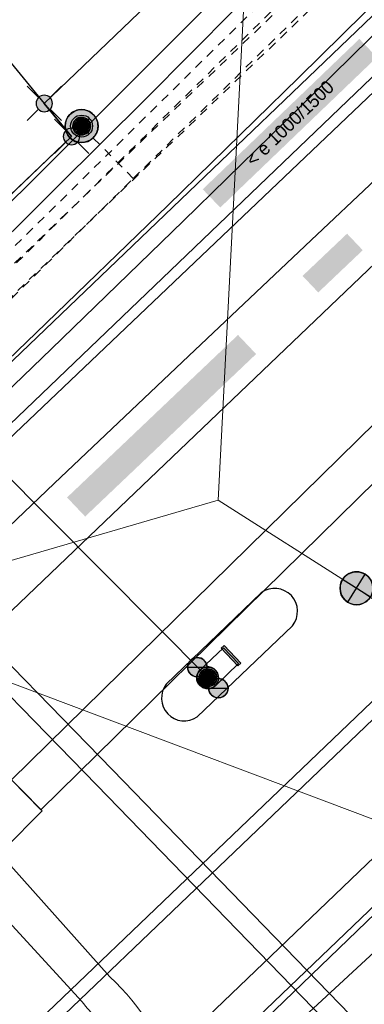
# Model space of a CAD drawing. Header units: metres. Extents: x 2695560 to 2696939, y 1260491 to 1262050.
# Tile 493 of 656: x 2695857 to 2695865, y 1261139 to 1261161. Entities that reach past the tile are written whole.
import ezdxf

# ---------------------------------------------------------------- set-up
doc = ezdxf.new("R2010")
doc.units = ezdxf.units.M
doc.linetypes.add('AUSGEZOGEN', pattern=[0])
doc.linetypes.add('VERDECKT2_S2', pattern=[0.36, 0.2, -0.16])
for name, color, linetype in [('XR$1$AV_Grenzpunkte', 7, 'AUSGEZOGEN'), ('XR$1$AV_Linien (BB)', 7, 'AUSGEZOGEN'), ('XR$1$EW_LK_Bauwerk', 1, 'AUSGEZOGEN'), ('XR$1$EW_LK_Knoten', 1, 'AUSGEZOGEN'), ('XR$1$Liegenschaftsgrenzen', 7, 'AUSGEZOGEN'), ('XR$1$PFAV', 255, 'AUSGEZOGEN'), ('XR$1$PFEW', 255, 'AUSGEZOGEN'), ('XR$1$PFWA', 255, 'AUSGEZOGEN'), ('XR$1$RAEW', 8, 'AUSGEZOGEN'), ('XR$1$WA_LK_Hydrant', 171, 'AUSGEZOGEN')]:
    doc.layers.add(name, color=color, linetype=linetype)
for name, color, linetype, lineweight in [('XR$2$ABW-Linie-R-genau', 4, 'AUSGEZOGEN', 18), ('XR$2$ABW-LinieFlaeche-R-genau', 4, 'AUSGEZOGEN', 18), ('XR$2$ELE-Flaeche-oberirdisch', 1, 'AUSGEZOGEN', 18), ('XR$2$ELE-Linie-oberirdisch', 1, 'AUSGEZOGEN', 18), ('XR$2$ELE-LinieAnker_Strebe', 1, 'AUSGEZOGEN', 18), ('XR$2$ELE-LinieFlaeche-genau', 1, 'AUSGEZOGEN', 18), ('XR$2$ELE-LinieFlaeche-ungenau', 1, 'VERDECKT2_S2', 18), ('XR$2$ELE-Punkt', 1, 'AUSGEZOGEN', 18), ('XR$2$GAS-LinieFlaeche-genau', 12, 'AUSGEZOGEN', 18), ('XR$2$GAS-LinieFlaeche-ungenau', 12, 'VERDECKT2_S2', 18), ('XR$2$KOM-Linie-U-genau', 91, 'AUSGEZOGEN', 18), ('XR$2$KOM-LinieFlaeche-U-genau', 91, 'AUSGEZOGEN', 18), ('XR$2$WAS-Linie-ungenau', 5, 'VERDECKT2_S2', 18), ('XR$2$WAS-Punkt', 5, 'AUSGEZOGEN', 18), ('XR$2$WEI-Text', 59, 'AUSGEZOGEN', 18)]:
    doc.layers.add(name, color=color, linetype=linetype, lineweight=lineweight)
doc.styles.add('TXT', font='txt')

# ---------------------------------------------------------------- blocks, each defined once
blk = doc.blocks.new('COMPLEXOBJECT_91')
at = {"layer": 'XR$1$AV_Linien (BB)', "color": 7, "linetype": 'AUSGEZOGEN', "transparency": 33554687}
for p, q in [((5859.214, 11146.202), (5861.373, 11148.277)), ((5862.08, 11147.526), (5859.918, 11145.454))]:
    blk.add_line(p, q, dxfattribs=at)
for centre, start, end in [((5861.678, 11147.856), 320.6202, 125.9227), ((5859.625, 11145.884), 142.2721, 304.2564)]:
    blk.add_arc(centre, 0.52, start, end, dxfattribs=at)
blk = doc.blocks.new('BWAV19')
at = {"layer": 'XR$1$PFAV', "transparency": 33554687}
blk.add_hatch(color=7, dxfattribs=at).paths.add_polyline_path([(0, 0.24), (-0.024, 0.239), (-0.048, 0.235), (-0.072, 0.229), (-0.095, 0.221), (-0.116, 0.21), (-0.137, 0.197), (-0.156, 0.182), (-0.174, 0.165), (-0.19, 0.147), (-0.204, 0.127), (-0.215, 0.106), (-0.225, 0.083), (-0.232, 0.06), (-0.237, 0.036), (-0.24, 0.012), (-0.24, -0.012), (-0.237, -0.036), (-0.232, -0.06), (-0.225, -0.083), (-0.215, -0.106), (-0.204, -0.127), (-0.19, -0.147), (-0.174, -0.165), (-0.156, -0.182), (-0.137, -0.197), (-0.116, -0.21), (-0.095, -0.221), (-0.072, -0.229), (-0.048, -0.235), (-0.024, -0.239), (0, -0.24), (0.024, -0.239), (0.048, -0.235), (0.072, -0.229), (0.095, -0.221), (0.116, -0.21), (0.137, -0.197), (0.156, -0.182), (0.174, -0.165), (0.19, -0.147), (0.204, -0.127), (0.215, -0.106), (0.225, -0.083), (0.232, -0.06), (0.237, -0.036), (0.24, -0.012), (0.24, 0.012), (0.237, 0.036), (0.232, 0.06), (0.225, 0.083), (0.215, 0.106), (0.204, 0.127), (0.19, 0.147), (0.174, 0.165), (0.156, 0.182), (0.137, 0.197), (0.116, 0.21), (0.095, 0.221), (0.072, 0.229), (0.048, 0.235), (0.024, 0.239)])
at = {"color": 7, "transparency": 33554687}
for p, q in [((-0.5, 0.5), (-0.17, 0.17)), ((0.17, 0.17), (0.5, 0.5)), ((-0.5, -0.5), (-0.17, -0.17)), ((0.17, -0.17), (0.5, -0.5))]:
    blk.add_line(p, q, dxfattribs=at)
for start, end in [(90, 270), (270, 90)]:
    blk.add_arc((0, 0), 0.24, start, end, dxfattribs=at)
blk = doc.blocks.new('BWA2009')
at = {"true_color": 0x000000, "transparency": 33554687}
blk.add_hatch(color=18, dxfattribs=at).paths.add_polyline_path([(0.333, 0), (0.327, 0.067), (0.306, 0.131), (0.274, 0.19), (0.23, 0.242), (0.176, 0.283), (0.116, 0.313), (0.05, 0.329), (-0.017, 0.333), (-0.084, 0.323), (-0.147, 0.299), (-0.204, 0.264), (-0.253, 0.217), (-0.291, 0.162), (-0.318, 0.1), (-0.332, 0.034), (-0.332, -0.034), (-0.318, -0.1), (-0.291, -0.162), (-0.253, -0.217), (-0.204, -0.264), (-0.147, -0.299), (-0.084, -0.323), (-0.017, -0.333), (0.05, -0.329), (0.116, -0.313), (0.176, -0.283), (0.23, -0.242), (0.274, -0.19), (0.306, -0.131), (0.327, -0.067)])
at = {"layer": 'XR$1$PFWA', "transparency": 33554687}
blk.add_hatch(color=7, dxfattribs=at).paths.add_polyline_path([(0.5, 0), (0.49, 0.101), (0.459, 0.197), (0.41, 0.286), (0.344, 0.362), (0.264, 0.424), (0.174, 0.469), (0.076, 0.494), (-0.025, 0.499), (-0.125, 0.484), (-0.22, 0.449), (-0.306, 0.395), (-0.379, 0.326), (-0.437, 0.243), (-0.477, 0.15), (-0.497, 0.051), (-0.497, -0.051), (-0.477, -0.15), (-0.437, -0.243), (-0.379, -0.326), (-0.306, -0.395), (-0.22, -0.449), (-0.125, -0.484), (-0.025, -0.499), (0.076, -0.494), (0.174, -0.469), (0.264, -0.424), (0.344, -0.362), (0.41, -0.286), (0.459, -0.197), (0.49, -0.101)])
at = {"transparency": 33554687}
blk.add_circle((0, 0), 0.333, dxfattribs=at)
for start, end in [(90, 180), (0, 90), (180, 270), (270, 0)]:
    blk.add_arc((0, 0), 0.5, start, end, dxfattribs=at)
at = {"layer": 'XR$1$PFWA', "transparency": 33554687}
blk.add_circle((0, 0), 0.5, dxfattribs=at)
blk = doc.blocks.new('BEWLP2605')
at = {"layer": 'XR$1$PFEW', "transparency": 33554687}
for points in [[(-0.173, 0), (-0.175, 0.033), (-0.18, 0.066), (-0.188, 0.098), (-0.2, 0.129), (-0.214, 0.159), (-0.232, 0.187), (-0.252, 0.213), (-0.275, 0.237), (-0.3, 0.258), (-0.327, 0.277), (-0.356, 0.293), (-0.386, 0.307), (-0.418, 0.316), (-0.451, 0.323), (-0.483, 0.326), (-0.517, 0.326), (-0.549, 0.323), (-0.582, 0.316), (-0.614, 0.307), (-0.644, 0.293), (-0.673, 0.277), (-0.7, 0.258), (-0.725, 0.237), (-0.748, 0.213), (-0.768, 0.187), (-0.786, 0.159), (-0.8, 0.129), (-0.812, 0.098), (-0.82, 0.066), (-0.825, 0.033), (-0.827, 0), (-0.825, -0.033), (-0.82, -0.066), (-0.812, -0.098), (-0.8, -0.129), (-0.786, -0.159), (-0.768, -0.187), (-0.748, -0.213), (-0.725, -0.237), (-0.7, -0.258), (-0.673, -0.277), (-0.644, -0.293), (-0.614, -0.307), (-0.582, -0.316), (-0.549, -0.323), (-0.517, -0.326), (-0.483, -0.326), (-0.451, -0.323), (-0.418, -0.316), (-0.386, -0.307), (-0.356, -0.293), (-0.327, -0.277), (-0.3, -0.258), (-0.275, -0.237), (-0.252, -0.213), (-0.232, -0.187), (-0.214, -0.159), (-0.2, -0.129), (-0.188, -0.098), (-0.18, -0.066), (-0.175, -0.033)], [(0.173, 0), (0.175, -0.033), (0.18, -0.066), (0.188, -0.098), (0.2, -0.129), (0.214, -0.159), (0.232, -0.187), (0.252, -0.213), (0.275, -0.237), (0.3, -0.258), (0.327, -0.277), (0.356, -0.293), (0.386, -0.307), (0.418, -0.316), (0.451, -0.323), (0.483, -0.326), (0.517, -0.326), (0.549, -0.323), (0.582, -0.316), (0.614, -0.307), (0.644, -0.293), (0.673, -0.277), (0.7, -0.258), (0.725, -0.237), (0.748, -0.213), (0.768, -0.187), (0.786, -0.159), (0.8, -0.129), (0.812, -0.098), (0.82, -0.066), (0.825, -0.033), (0.827, 0), (0.825, 0.033), (0.82, 0.066), (0.812, 0.098), (0.8, 0.129), (0.786, 0.159), (0.768, 0.187), (0.748, 0.213), (0.725, 0.237), (0.7, 0.258), (0.673, 0.277), (0.644, 0.293), (0.614, 0.307), (0.582, 0.316), (0.549, 0.323), (0.517, 0.326), (0.483, 0.326), (0.451, 0.323), (0.418, 0.316), (0.386, 0.307), (0.356, 0.293), (0.327, 0.277), (0.3, 0.258), (0.275, 0.237), (0.252, 0.213), (0.232, 0.187), (0.214, 0.159), (0.2, 0.129), (0.188, 0.098), (0.18, 0.066), (0.175, 0.033)]]:
    blk.add_hatch(color=7, dxfattribs=at).paths.add_polyline_path(points)
at = {"layer": 'XR$1$RAEW', "transparency": 33554687}
for points in [[(-0.269, 0.231), (-0.293, 0.253), (-0.32, 0.273), (-0.349, 0.29), (-0.379, 0.304), (-0.41, 0.314), (-0.442, 0.322), (-0.475, 0.326), (-0.508, 0.327), (-0.541, 0.324), (-0.574, 0.318), (-0.606, 0.309), (-0.636, 0.297), (-0.666, 0.282), (-0.693, 0.263), (-0.719, 0.243), (-0.743, 0.219), (-0.763, 0.193), (-0.782, 0.166), (-0.797, 0.136), (-0.809, 0.106), (-0.818, 0.074), (-0.824, 0.041), (-0.827, 0.008), (-0.826, -0.025), (-0.822, -0.058), (-0.814, -0.09), (-0.804, -0.121), (-0.79, -0.151), (-0.773, -0.18), (-0.753, -0.207), (-0.731, -0.231)], [(0.731, 0.231), (0.707, 0.253), (0.68, 0.273), (0.651, 0.29), (0.621, 0.304), (0.59, 0.314), (0.558, 0.322), (0.525, 0.326), (0.492, 0.327), (0.459, 0.324), (0.426, 0.318), (0.394, 0.309), (0.364, 0.297), (0.334, 0.282), (0.307, 0.263), (0.281, 0.243), (0.257, 0.219), (0.237, 0.193), (0.218, 0.166), (0.203, 0.136), (0.191, 0.106), (0.182, 0.074), (0.176, 0.041), (0.173, 0.008), (0.174, -0.025), (0.178, -0.058), (0.186, -0.09), (0.196, -0.121), (0.21, -0.151), (0.227, -0.18), (0.247, -0.207), (0.269, -0.231)]]:
    blk.add_hatch(color=8, dxfattribs=at).paths.add_polyline_path(points)
at = {"color": 1, "transparency": 33554687}
blk.add_line((-0.117, 0), (0.117, 0), dxfattribs=at)
for centre, start, end in [((-0.5, 0), 90, 270), ((-0.5, 0), 270, 90), ((0.5, 0), 90, 270), ((0.5, 0), 270, 90)]:
    blk.add_arc(centre, 0.327, start, end, dxfattribs=at)
at = {"layer": 'XR$1$PFEW', "transparency": 33554687}
for centre in [(-0.5, 0), (0.5, 0)]:
    blk.add_circle(centre, 0.327, dxfattribs=at)
at = {"layer": 'XR$1$RAEW', "transparency": 33554687}
for p, q in [((-0.731, -0.231), (-0.269, 0.231)), ((0.269, -0.231), (0.731, 0.231))]:
    blk.add_line(p, q, dxfattribs=at)
for centre in [(-0.5, 0), (0.5, 0)]:
    blk.add_arc(centre, 0.327, 45, 225, dxfattribs=at)
blk = doc.blocks.new('BEWLP2561')
at = {"layer": 'XR$1$PFEW', "transparency": 33554687}
blk.add_hatch(color=7, dxfattribs=at).paths.add_polyline_path([(0.488, 0), (0.478, 0.101), (0.448, 0.197), (0.399, 0.286), (0.333, 0.362), (0.253, 0.424), (0.162, 0.469), (0.064, 0.494), (-0.037, 0.499), (-0.137, 0.484), (-0.232, 0.449), (-0.318, 0.395), (-0.391, 0.326), (-0.449, 0.243), (-0.489, 0.15), (-0.509, 0.051), (-0.509, -0.051), (-0.489, -0.15), (-0.449, -0.243), (-0.391, -0.326), (-0.318, -0.395), (-0.232, -0.449), (-0.137, -0.484), (-0.037, -0.499), (0.064, -0.494), (0.162, -0.469), (0.253, -0.424), (0.333, -0.362), (0.399, -0.286), (0.448, -0.197), (0.478, -0.101)])
at = {"layer": 'XR$1$RAEW', "transparency": 33554687}
for points in [[(-0.324, -0.38), (-0.009, 0.003), (-0.38, 0.325), (-0.396, 0.305), (-0.411, 0.285), (-0.425, 0.263), (-0.438, 0.242), (-0.449, 0.219), (-0.46, 0.196), (-0.469, 0.172), (-0.477, 0.148), (-0.484, 0.124), (-0.49, 0.099), (-0.494, 0.074), (-0.497, 0.049), (-0.499, 0.024), (-0.5, -0.001), (-0.499, -0.027), (-0.497, -0.052), (-0.494, -0.077), (-0.489, -0.102), (-0.484, -0.127), (-0.477, -0.151), (-0.468, -0.175), (-0.459, -0.198), (-0.448, -0.221), (-0.436, -0.244), (-0.423, -0.266), (-0.409, -0.287), (-0.394, -0.307), (-0.378, -0.327), (-0.361, -0.346), (-0.343, -0.363)], [(0.306, 0.386), (0, 0), (0.381, -0.325), (0.397, -0.305), (0.411, -0.284), (0.425, -0.262), (0.438, -0.24), (0.449, -0.217), (0.459, -0.193), (0.468, -0.169), (0.476, -0.144), (0.483, -0.12), (0.488, -0.094), (0.492, -0.069), (0.494, -0.043), (0.495, -0.018), (0.495, 0.008), (0.494, 0.034), (0.491, 0.059), (0.487, 0.084), (0.482, 0.11), (0.475, 0.134), (0.468, 0.159), (0.459, 0.183), (0.448, 0.206), (0.437, 0.229), (0.424, 0.252), (0.41, 0.273), (0.395, 0.294), (0.379, 0.314), (0.362, 0.334), (0.345, 0.352), (0.326, 0.37)]]:
    blk.add_hatch(color=1, dxfattribs=at).paths.add_polyline_path(points)
at = {"color": 1, "transparency": 33554687}
for p, q in [((0.381, -0.325), (-0.38, 0.325)), ((-0.324, -0.38), (0.306, 0.386))]:
    blk.add_line(p, q, dxfattribs=at)
for start, end in [(91.3809, 268.6191), (268.6191, 91.3809)]:
    blk.add_arc((0, 0), 0.5, start, end, dxfattribs=at)
at = {"layer": 'XR$1$PFEW', "transparency": 33554687}
blk.add_circle((-0.012, 0, -0.993), 0.5, dxfattribs=at)
at = {"layer": 'XR$1$RAEW', "color": 1, "transparency": 33554687}
for points in [[(-0.324, -0.38), (-0.009, 0.003), (-0.38, 0.325)], [(0.306, 0.386), (0, 0), (0.381, -0.325)]]:
    blk.add_lwpolyline(points, dxfattribs=at)
for centre, start, end in [((0, 0), 139.4821, 229.5111), ((-0.004, -0.006), 320.3659, 51.6348)]:
    blk.add_arc(centre, 0.5, start, end, dxfattribs=at)
blk = doc.blocks.new('BEWLP2549_S')
at = {"layer": 'XR$1$PFEW', "transparency": 33554687}
blk.add_hatch(color=7, dxfattribs=at).paths.add_polyline_path([(0.5, 0), (0.49, 0.101), (0.459, 0.197), (0.41, 0.286), (0.344, 0.362), (0.264, 0.424), (0.174, 0.469), (0.076, 0.494), (-0.025, 0.499), (-0.125, 0.484), (-0.22, 0.449), (-0.306, 0.395), (-0.379, 0.326), (-0.437, 0.243), (-0.477, 0.15), (-0.497, 0.051), (-0.497, -0.051), (-0.477, -0.15), (-0.437, -0.243), (-0.379, -0.326), (-0.306, -0.395), (-0.22, -0.449), (-0.125, -0.484), (-0.025, -0.499), (0.076, -0.494), (0.174, -0.469), (0.264, -0.424), (0.344, -0.362), (0.41, -0.286), (0.459, -0.197), (0.49, -0.101)])
at = {"color": 1, "transparency": 33554687}
for p, q in [((0.354, -0.354), (-0.354, 0.354)), ((-0.354, -0.354), (0.354, 0.354))]:
    blk.add_line(p, q, dxfattribs=at)
for start, end in [(91.3809, 268.6191), (268.6191, 91.3809)]:
    blk.add_arc((0, 0), 0.5, start, end, dxfattribs=at)
at = {"layer": 'XR$1$PFEW', "transparency": 33554687}
blk.add_circle((0, 0), 0.5, dxfattribs=at)
blk = doc.blocks.new('BEWG5')
at = {"transparency": 33554687}
blk.add_hatch(color=1, dxfattribs=at).paths.add_polyline_path([(-0.083375, -0.5), (0.083375, -0.5), (0.083375, 0.5), (-0.083375, 0.5)])
at = {"color": 1, "transparency": 33554687}
blk.add_lwpolyline([(-0.083375, -0.5), (0.083375, -0.5), (0.083375, 0.5), (-0.083375, 0.5), (-0.083375, -0.5)], close=True, dxfattribs=at)
blk = doc.blocks.new('ELE-TRAGWERK')
at = {"layer": 'XR$2$ELE-Punkt', "linetype": 'AUSGEZOGEN', "lineweight": 25, "transparency": 33554687}
blk.add_line((-141, -141, 2500), (141, 141, 2500), dxfattribs=at)
for points in [[(-196, 39, 2500), (0, 0, 2500), (-200, 0, 2500)], [(-196, 39), (0, 0), (-200, 0)], [(-196, 39, 2500), (-196, 39), (-200, 0), (-200, 0, 2500)], [(-200, 0, 2500), (0, 0, 2500), (-196, -39, 2500)], [(-200, 0), (0, 0), (-196, -39)], [(-185, 77, 2500), (0, 0, 2500), (-196, 39, 2500)], [(-185, 77), (0, 0), (-196, 39)], [(-185, 77, 2500), (-185, 77), (-196, 39), (-196, 39, 2500)], [(-196, -39, 2500), (0, 0, 2500), (-185, -77, 2500)], [(-196, -39), (0, 0), (-185, -77)], [(-166, 111, 2500), (0, 0, 2500), (-185, 77, 2500)], [(-166, 111), (0, 0), (-185, 77)], [(-166, 111, 2500), (-166, 111), (-185, 77), (-185, 77, 2500)], [(-185, -77, 2500), (0, 0, 2500), (-166, -111, 2500)], [(-185, -77), (0, 0), (-166, -111)], [(-141, 141, 2500), (0, 0, 2500), (-166, 111, 2500)], [(-141, 141), (0, 0), (-166, 111)], [(-141, 141, 2500), (-141, 141), (-166, 111), (-166, 111, 2500)], [(-166, -111, 2500), (0, 0, 2500), (-141, -141, 2500)], [(-166, -111), (0, 0), (-141, -141)], [(-111, 166, 2500), (0, 0, 2500), (-141, 141, 2500)], [(-111, 166), (0, 0), (-141, 141)], [(-111, 166, 2500), (-111, 166), (-141, 141), (-141, 141, 2500)], [(-141, -141, 2500), (0, 0, 2500), (-111, -166, 2500)], [(-141, -141), (0, 0), (-111, -166)], [(-77, 185, 2500), (0, 0, 2500), (-111, 166, 2500)], [(-77, 185), (0, 0), (-111, 166)], [(-77, 185, 2500), (-77, 185), (-111, 166), (-111, 166, 2500)], [(-111, -166, 2500), (0, 0, 2500), (-77, -185, 2500)], [(-111, -166), (0, 0), (-77, -185)], [(-39, 196, 2500), (0, 0, 2500), (-77, 185, 2500)], [(-39, 196), (0, 0), (-77, 185)], [(-39, 196, 2500), (-39, 196), (-77, 185), (-77, 185, 2500)], [(-77, -185, 2500), (0, 0, 2500), (-39, -196, 2500)], [(-77, -185), (0, 0), (-39, -196)], [(0, 200, 2500), (0, 0, 2500), (-39, 196, 2500)], [(0, 200), (0, 0), (-39, 196)], [(0, 200, 2500), (0, 200), (-39, 196), (-39, 196, 2500)], [(-39, -196, 2500), (0, 0, 2500), (0, -200, 2500)], [(-39, -196), (0, 0), (0, -200)], [(39, 196, 2500), (0, 0, 2500), (0, 200, 2500)], [(39, 196), (0, 0), (0, 200)], [(39, 196, 2500), (39, 196), (0, 200), (0, 200, 2500)], [(77, 185, 2500), (0, 0, 2500), (39, 196, 2500)], [(77, 185), (0, 0), (39, 196)], [(111, 166, 2500), (0, 0, 2500), (77, 185, 2500)], [(111, 166), (0, 0), (77, 185)], [(141, 141, 2500), (0, 0, 2500), (111, 166, 2500)], [(141, 141), (0, 0), (111, 166)], [(166, 111, 2500), (0, 0, 2500), (141, 141, 2500)], [(166, 111), (0, 0), (141, 141)], [(185, 77, 2500), (0, 0, 2500), (166, 111, 2500)], [(185, 77), (0, 0), (166, 111)], [(196, 39, 2500), (0, 0, 2500), (185, 77, 2500)], [(196, 39), (0, 0), (185, 77)], [(200, 0, 2500), (0, 0, 2500), (196, 39, 2500)], [(200, 0), (0, 0), (196, 39)], [(0, -200, 2500), (0, 0, 2500), (39, -196, 2500)], [(39, -196, 2500), (0, 0, 2500), (77, -185, 2500)], [(77, -185, 2500), (0, 0, 2500), (111, -166, 2500)], [(111, -166, 2500), (0, 0, 2500), (141, -141, 2500)], [(141, -141, 2500), (0, 0, 2500), (166, -111, 2500)], [(166, -111, 2500), (0, 0, 2500), (185, -77, 2500)], [(185, -77, 2500), (0, 0, 2500), (196, -39, 2500)], [(196, -39, 2500), (0, 0, 2500), (200, 0, 2500)], [(0, -200), (0, 0), (39, -196)], [(39, -196), (0, 0), (77, -185)], [(77, -185), (0, 0), (111, -166)], [(111, -166), (0, 0), (141, -141)], [(141, -141), (0, 0), (166, -111)], [(166, -111), (0, 0), (185, -77)], [(185, -77), (0, 0), (196, -39)], [(196, -39), (0, 0), (200, 0)], [(77, 185, 2500), (77, 185), (39, 196), (39, 196, 2500)], [(111, 166, 2500), (111, 166), (77, 185), (77, 185, 2500)], [(141, 141, 2500), (141, 141), (111, 166), (111, 166, 2500)], [(166, 111, 2500), (166, 111), (141, 141), (141, 141, 2500)], [(185, 77, 2500), (185, 77), (166, 111), (166, 111, 2500)], [(196, 39, 2500), (196, 39), (185, 77), (185, 77, 2500)], [(200, 0, 2500), (200, 0), (196, 39), (196, 39, 2500)], [(-200, 0, 2500), (-200, 0), (-196, -39), (-196, -39, 2500)], [(-196, -39, 2500), (-196, -39), (-185, -77), (-185, -77, 2500)], [(-185, -77, 2500), (-185, -77), (-166, -111), (-166, -111, 2500)], [(-166, -111, 2500), (-166, -111), (-141, -141), (-141, -141, 2500)], [(-141, -141, 2500), (-141, -141), (-111, -166), (-111, -166, 2500)], [(-111, -166, 2500), (-111, -166), (-77, -185), (-77, -185, 2500)], [(-77, -185, 2500), (-77, -185), (-39, -196), (-39, -196, 2500)], [(-39, -196, 2500), (-39, -196), (0, -200), (0, -200, 2500)], [(0, -200, 2500), (0, -200), (39, -196), (39, -196, 2500)], [(39, -196, 2500), (39, -196), (77, -185), (77, -185, 2500)], [(77, -185, 2500), (77, -185), (111, -166), (111, -166, 2500)], [(111, -166, 2500), (111, -166), (141, -141), (141, -141, 2500)], [(141, -141, 2500), (141, -141), (166, -111), (166, -111, 2500)], [(166, -111, 2500), (166, -111), (185, -77), (185, -77, 2500)], [(185, -77, 2500), (185, -77), (196, -39), (196, -39, 2500)], [(196, -39, 2500), (196, -39), (200, 0), (200, 0, 2500)]]:
    blk.add_3dface(points, dxfattribs=at)
blk = doc.blocks.new('WAS-OBERFLURHYDRANT')
at = {"layer": 'XR$2$WAS-Punkt', "linetype": 'AUSGEZOGEN', "transparency": 33554687}
blk.add_hatch(color=5, dxfattribs=at).paths.add_polyline_path([(0, -200), (20, -199), (40, -196), (60, -191), (79, -184), (97, -175), (114, -164), (130, -152), (145, -138), (158, -122), (170, -106), (180, -88), (188, -69), (194, -50), (198, -30), (200, -10), (200, 10), (198, 30), (194, 50), (188, 69), (180, 88), (170, 106), (158, 122), (145, 138), (130, 152), (114, 164), (97, 175), (79, 184), (60, 191), (40, 196), (20, 199), (0, 200), (-20, 199), (-40, 196), (-60, 191), (-79, 184), (-97, 175), (-114, 164), (-130, 152), (-145, 138), (-158, 122), (-170, 106), (-180, 88), (-188, 69), (-194, 50), (-198, 30), (-200, 10), (-200, -10), (-198, -30), (-194, -50), (-188, -69), (-180, -88), (-170, -106), (-158, -122), (-145, -138), (-130, -152), (-114, -164), (-97, -175), (-79, -184), (-60, -191), (-40, -196), (-20, -199)])
at = {"layer": 'XR$2$WAS-Punkt', "linetype": 'AUSGEZOGEN', "lineweight": 25, "transparency": 33554687}
for points in [[(-196, 39, 2500), (0, 0, 2500), (-200, 0, 2500)], [(-196, 39), (0, 0), (-200, 0)], [(-196, 39, 2500), (-196, 39), (-200, 0), (-200, 0, 2500)], [(-200, 0, 2500), (0, 0, 2500), (-196, -39, 2500)], [(-200, 0), (0, 0), (-196, -39)], [(-185, 77, 2500), (0, 0, 2500), (-196, 39, 2500)], [(-185, 77), (0, 0), (-196, 39)], [(-185, 77, 2500), (-185, 77), (-196, 39), (-196, 39, 2500)], [(-196, -39, 2500), (0, 0, 2500), (-185, -77, 2500)], [(-196, -39), (0, 0), (-185, -77)], [(-166, 111, 2500), (0, 0, 2500), (-185, 77, 2500)], [(-166, 111), (0, 0), (-185, 77)], [(-166, 111, 2500), (-166, 111), (-185, 77), (-185, 77, 2500)], [(-185, -77, 2500), (0, 0, 2500), (-166, -111, 2500)], [(-185, -77), (0, 0), (-166, -111)], [(-141, 141, 2500), (0, 0, 2500), (-166, 111, 2500)], [(-141, 141), (0, 0), (-166, 111)], [(-141, 141, 2500), (-141, 141), (-166, 111), (-166, 111, 2500)], [(-166, -111, 2500), (0, 0, 2500), (-141, -141, 2500)], [(-166, -111), (0, 0), (-141, -141)], [(-111, 166, 2500), (0, 0, 2500), (-141, 141, 2500)], [(-111, 166), (0, 0), (-141, 141)], [(-111, 166, 2500), (-111, 166), (-141, 141), (-141, 141, 2500)], [(-141, -141, 2500), (0, 0, 2500), (-111, -166, 2500)], [(-141, -141), (0, 0), (-111, -166)], [(-77, 185, 2500), (0, 0, 2500), (-111, 166, 2500)], [(-77, 185), (0, 0), (-111, 166)], [(-77, 185, 2500), (-77, 185), (-111, 166), (-111, 166, 2500)], [(-111, -166, 2500), (0, 0, 2500), (-77, -185, 2500)], [(-111, -166), (0, 0), (-77, -185)], [(-39, 196, 2500), (0, 0, 2500), (-77, 185, 2500)], [(-39, 196), (0, 0), (-77, 185)], [(-39, 196, 2500), (-39, 196), (-77, 185), (-77, 185, 2500)], [(-77, -185, 2500), (0, 0, 2500), (-39, -196, 2500)], [(-77, -185), (0, 0), (-39, -196)], [(0, 200, 2500), (0, 0, 2500), (-39, 196, 2500)], [(0, 200), (0, 0), (-39, 196)], [(0, 200, 2500), (0, 200), (-39, 196), (-39, 196, 2500)], [(-39, -196, 2500), (0, 0, 2500), (0, -200, 2500)], [(-39, -196), (0, 0), (0, -200)], [(39, 196, 2500), (0, 0, 2500), (0, 200, 2500)], [(39, 196), (0, 0), (0, 200)], [(39, 196, 2500), (39, 196), (0, 200), (0, 200, 2500)], [(77, 185, 2500), (0, 0, 2500), (39, 196, 2500)], [(77, 185), (0, 0), (39, 196)], [(111, 166, 2500), (0, 0, 2500), (77, 185, 2500)], [(111, 166), (0, 0), (77, 185)], [(141, 141, 2500), (0, 0, 2500), (111, 166, 2500)], [(141, 141), (0, 0), (111, 166)], [(166, 111, 2500), (0, 0, 2500), (141, 141, 2500)], [(166, 111), (0, 0), (141, 141)], [(185, 77, 2500), (0, 0, 2500), (166, 111, 2500)], [(185, 77), (0, 0), (166, 111)], [(196, 39, 2500), (0, 0, 2500), (185, 77, 2500)], [(196, 39), (0, 0), (185, 77)], [(200, 0, 2500), (0, 0, 2500), (196, 39, 2500)], [(200, 0), (0, 0), (196, 39)], [(0, -200, 2500), (0, 0, 2500), (39, -196, 2500)], [(39, -196, 2500), (0, 0, 2500), (77, -185, 2500)], [(77, -185, 2500), (0, 0, 2500), (111, -166, 2500)], [(111, -166, 2500), (0, 0, 2500), (141, -141, 2500)], [(141, -141, 2500), (0, 0, 2500), (166, -111, 2500)], [(166, -111, 2500), (0, 0, 2500), (185, -77, 2500)], [(185, -77, 2500), (0, 0, 2500), (196, -39, 2500)], [(196, -39, 2500), (0, 0, 2500), (200, 0, 2500)], [(0, -200), (0, 0), (39, -196)], [(39, -196), (0, 0), (77, -185)], [(77, -185), (0, 0), (111, -166)], [(111, -166), (0, 0), (141, -141)], [(141, -141), (0, 0), (166, -111)], [(166, -111), (0, 0), (185, -77)], [(185, -77), (0, 0), (196, -39)], [(196, -39), (0, 0), (200, 0)], [(77, 185, 2500), (77, 185), (39, 196), (39, 196, 2500)], [(111, 166, 2500), (111, 166), (77, 185), (77, 185, 2500)], [(141, 141, 2500), (141, 141), (111, 166), (111, 166, 2500)], [(166, 111, 2500), (166, 111), (141, 141), (141, 141, 2500)], [(185, 77, 2500), (185, 77), (166, 111), (166, 111, 2500)], [(196, 39, 2500), (196, 39), (185, 77), (185, 77, 2500)], [(200, 0, 2500), (200, 0), (196, 39), (196, 39, 2500)], [(-200, 0, 2500), (-200, 0), (-196, -39), (-196, -39, 2500)], [(-196, -39, 2500), (-196, -39), (-185, -77), (-185, -77, 2500)], [(-185, -77, 2500), (-185, -77), (-166, -111), (-166, -111, 2500)], [(-166, -111, 2500), (-166, -111), (-141, -141), (-141, -141, 2500)], [(-141, -141, 2500), (-141, -141), (-111, -166), (-111, -166, 2500)], [(-111, -166, 2500), (-111, -166), (-77, -185), (-77, -185, 2500)], [(-77, -185, 2500), (-77, -185), (-39, -196), (-39, -196, 2500)], [(-39, -196, 2500), (-39, -196), (0, -200), (0, -200, 2500)], [(0, -200, 2500), (0, -200), (39, -196), (39, -196, 2500)], [(39, -196, 2500), (39, -196), (77, -185), (77, -185, 2500)], [(77, -185, 2500), (77, -185), (111, -166), (111, -166, 2500)], [(111, -166, 2500), (111, -166), (141, -141), (141, -141, 2500)], [(141, -141, 2500), (141, -141), (166, -111), (166, -111, 2500)], [(166, -111, 2500), (166, -111), (185, -77), (185, -77, 2500)], [(185, -77, 2500), (185, -77), (196, -39), (196, -39, 2500)], [(196, -39, 2500), (196, -39), (200, 0), (200, 0, 2500)]]:
    blk.add_3dface(points, dxfattribs=at)

msp = doc.modelspace()

# ---------------------------------------------------------------- hatches: boundary and pattern name
at = {"transparency": 33554687}
for points in [[(2695861.012, 1261157.259), (2695861.411, 1261156.844), (2695864.972, 1261160.261), (2695864.573, 1261160.676)], [(2695863.282, 1261155.29), (2695863.639, 1261154.914), (2695864.65, 1261155.874), (2695864.293, 1261156.25)], [(2695857.928, 1261150.254), (2695858.34, 1261149.82), (2695862.226, 1261153.514), (2695861.814, 1261153.948)]]:
    msp.add_hatch(color=7, dxfattribs=at).paths.add_polyline_path(points)

# ---------------------------------------------------------------- linework, layer by layer
at = {"layer": 'XR$1$AV_Linien (BB)', "color": 7, "linetype": 'AUSGEZOGEN', "transparency": 33554687}
for points in [[(2695855.619, 1261156.157), (2695858.03, 1261158.46), (2695857.41, 1261159.21), (2695866.73, 1261168.14), (2695881.51, 1261182.31), (2695885.23, 1261185.9), (2695889.78, 1261190.27)], [(2695845.435, 1261140.956), (2695874.957, 1261169.05), (2695888.137, 1261181.627)]]:
    msp.add_lwpolyline(points, dxfattribs=at)
at = {"layer": 'XR$1$Liegenschaftsgrenzen', "color": 7, "linetype": 'AUSGEZOGEN', "transparency": 33554687}
for points in [[(2695829.56, 1261193.203), (2695843.23, 1261176.53), (2695857.41, 1261159.21)], [(2695857.41, 1261159.21), (2695866.73, 1261168.14), (2695881.51, 1261182.31), (2695885.23, 1261185.9), (2695889.78, 1261190.27)], [(2695857.41, 1261159.21), (2695858.03, 1261158.46), (2695848.61, 1261149.46)]]:
    msp.add_lwpolyline(points, dxfattribs=at)
at = {"layer": 'XR$2$ABW-Linie-R-genau', "linetype": 'AUSGEZOGEN', "transparency": 33554687}
msp.add_lwpolyline([(2695870.227, 1261140.923), (2695852.603, 1261147.563), (2695851.943, 1261147.483)], dxfattribs=at)
at = {"layer": 'XR$2$ABW-LinieFlaeche-R-genau', "linetype": 'AUSGEZOGEN', "transparency": 33554687}
msp.add_lwpolyline([(2695889.52, 1261183.446), (2695836.697, 1261132.822), (2695836.005, 1261133.544), (2695888.828, 1261184.168), (2695889.52, 1261183.446)], close=True, dxfattribs=at)
at = {"layer": 'XR$2$ELE-Flaeche-oberirdisch', "transparency": 33554687}
for points in [[(2695857.335, 1261143.157), (2695894.593, 1261179.746), (2695910.688, 1261195.506), (2695910.084, 1261196.128), (2695893.929, 1261180.425), (2695856.667, 1261143.833), (2695857.335, 1261143.157)], [(2695876.043, 1261166.212), (2695875.207, 1261167.11), (2695872.266, 1261164.367), (2695869.33, 1261161.618), (2695866.399, 1261158.864), (2695863.474, 1261156.105), (2695860.553, 1261153.34), (2695857.637, 1261150.57), (2695854.727, 1261147.795), (2695851.821, 1261145.014), (2695852.798, 1261143.986), (2695858.615, 1261149.537), (2695864.428, 1261155.092), (2695870.237, 1261160.65), (2695876.043, 1261166.212)], [(2695853.772, 1261141.515), (2695854.786, 1261140.542), (2695857.361, 1261143.13), (2695856.385, 1261144.118), (2695853.772, 1261141.515)], [(2695856.394, 1261142.159), (2695855.759, 1261141.521), (2695858.271, 1261138.79), (2695858.386, 1261138.649), (2695858.506, 1261138.513), (2695858.631, 1261138.382), (2695858.761, 1261138.255), (2695858.896, 1261138.133), (2695859.035, 1261138.016), (2695859.178, 1261137.905), (2695859.326, 1261137.799), (2695860.801, 1261136.742), (2695859.819, 1261138.233), (2695859.722, 1261138.387), (2695859.621, 1261138.537), (2695859.513, 1261138.684), (2695859.401, 1261138.827), (2695859.284, 1261138.966), (2695859.161, 1261139.1), (2695859.034, 1261139.23), (2695858.903, 1261139.356), (2695856.394, 1261142.159)]]:
    msp.add_lwpolyline(points, close=True, dxfattribs=at)
at = {"layer": 'XR$2$ELE-Linie-oberirdisch', "transparency": 33554687}
for p, q in [((2695841.745, 1261144.501), (2695861.364, 1261150.193)), ((2695861.364, 1261150.193), (2695864.509, 1261148.189))]:
    msp.add_line(p, q, dxfattribs=at)
at = {"layer": 'XR$2$ELE-LinieAnker_Strebe', "transparency": 33554687}
for p, q in [((2695861.364, 1261150.193), (2695862.623, 1261174.591)), ((2695854.997, 1261152.327), (2695861.134, 1261146.154)), ((2695864.509, 1261148.189), (2695876.043, 1261140.569))]:
    msp.add_line(p, q, dxfattribs=at)
at = {"layer": 'XR$2$ELE-LinieFlaeche-genau', "linetype": 'AUSGEZOGEN', "transparency": 33554687}
for points in [[(2695851.222, 1261151.646), (2695853.271, 1261153.644), (2695855.311, 1261155.648), (2695857.345, 1261157.66), (2695859.371, 1261159.68), (2695861.39, 1261161.706), (2695863.401, 1261163.739), (2695865.405, 1261165.781), (2695867.402, 1261167.829), (2695867.76, 1261167.481), (2695865.763, 1261165.431), (2695863.757, 1261163.389), (2695861.744, 1261161.354), (2695859.725, 1261159.326), (2695857.697, 1261157.306), (2695855.663, 1261155.292), (2695853.621, 1261153.286), (2695851.572, 1261151.288), (2695851.222, 1261151.646)], [(2695867.698, 1261134.339), (2695858.605, 1261143.711), (2695851.218, 1261151.293), (2695851.576, 1261151.641), (2695858.963, 1261144.059), (2695868.056, 1261134.687), (2695867.698, 1261134.339)], [(2695860.956, 1261146.336), (2695861.481, 1261146.838), (2695861.827, 1261146.476), (2695861.302, 1261145.974), (2695860.956, 1261146.336)]]:
    msp.add_lwpolyline(points, close=True, dxfattribs=at)
msp.add_lwpolyline([(2695866.514, 1261162.368), (2695863.546, 1261159.445), (2695860.567, 1261156.533), (2695857.577, 1261153.633), (2695854.575, 1261150.746), (2695851.563, 1261147.869), (2695851.217, 1261148.231), (2695851.217, 1261148.231), (2695854.229, 1261151.106), (2695857.229, 1261153.993), (2695860.219, 1261156.891), (2695863.196, 1261159.801), (2695866.162, 1261162.724)], dxfattribs=at)
at = {"layer": 'XR$2$ELE-LinieFlaeche-ungenau', "linetype": 'VERDECKT2_S2', "transparency": 33554687}
msp.add_lwpolyline([(2695851.026, 1261150.091), (2695877.371, 1261175.416), (2695877.717, 1261175.056), (2695851.372, 1261149.731), (2695851.026, 1261150.091)], close=True, dxfattribs=at)
at = {"layer": 'XR$2$GAS-LinieFlaeche-genau', "linetype": 'AUSGEZOGEN', "transparency": 33554687}
msp.add_lwpolyline([(2695896.822, 1261175.781), (2695850.314, 1261131.282), (2695850.106, 1261131.498), (2695896.614, 1261175.997), (2695896.822, 1261175.781)], close=True, dxfattribs=at)
at = {"layer": 'XR$2$GAS-LinieFlaeche-ungenau', "linetype": 'VERDECKT2_S2', "transparency": 33554687}
msp.add_lwpolyline([(2695850.604, 1261149.91), (2695885.403, 1261184.267), (2695885.613, 1261184.053), (2695850.814, 1261149.696), (2695850.604, 1261149.91)], close=True, dxfattribs=at)
at = {"layer": 'XR$2$KOM-Linie-U-genau', "linetype": 'AUSGEZOGEN', "transparency": 33554687}
for points in [[(2695857.781, 1261134.169), (2695859.125, 1261135.204), (2695887.346, 1261162.4), (2695887.641, 1261162.663), (2695888.871, 1261164.069)], [(2695857.781, 1261134.169), (2695859.454, 1261134.879), (2695890.728, 1261163.77)]]:
    msp.add_lwpolyline(points, dxfattribs=at)
at = {"layer": 'XR$2$KOM-LinieFlaeche-U-genau', "linetype": 'AUSGEZOGEN', "transparency": 33554687}
msp.add_lwpolyline([(2695857.447, 1261134.389), (2695858.413, 1261135.859), (2695886.777, 1261163.033), (2695888.554, 1261164.333), (2695888.635, 1261164.392), (2695889.107, 1261163.746), (2695889.026, 1261163.687), (2695887.293, 1261162.419), (2695859.031, 1261135.343), (2695858.115, 1261133.949), (2695857.447, 1261134.389)], close=True, dxfattribs=at)
at = {"layer": 'XR$2$WAS-Linie-ungenau', "linetype": 'VERDECKT2_S2', "transparency": 33554687}
for p, q in [((2695859.432, 1261157.505), (2695885.99, 1261183.695)), ((2695859.432, 1261157.505), (2695858.259, 1261158.694)), ((2695856.157, 1261154.275), (2695859.432, 1261157.505))]:
    msp.add_line(p, q, dxfattribs=at)

# ---------------------------------------------------------------- block references
at = {"layer": 'XR$1$AV_Grenzpunkte', "color": 7, "linetype": 'AUSGEZOGEN', "lineweight": -3, "transparency": 33554687, "xscale": 0.7800000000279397, "yscale": 0.7800000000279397}
for p in [(2695857.41, 1261159.21), (2695858.03, 1261158.46)]:
    msp.add_blockref('BWAV19', p, dxfattribs=at)
at = {"layer": 'XR$1$AV_Linien (BB)', "color": 7, "linetype": 'AUSGEZOGEN', "lineweight": -3, "transparency": 33554687}
msp.add_blockref('COMPLEXOBJECT_91', (2690000.97, 1249999.81), dxfattribs=at)
at = {"layer": 'XR$1$EW_LK_Bauwerk', "color": 1, "linetype": 'AUSGEZOGEN', "lineweight": -3, "transparency": 33554687, "xscale": 0.6749999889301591, "yscale": 0.6749999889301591, "rotation": 315}
msp.add_blockref('BEWLP2605', (2695861.128, 1261146.156), dxfattribs=at)
at = {"layer": 'XR$1$EW_LK_Knoten', "color": 1, "linetype": 'AUSGEZOGEN', "lineweight": -3, "transparency": 33554687}
for name, p, xscale, yscale, rotation in [('BEWLP2549_S', (2695864.508, 1261148.19), 0.7499999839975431, 0.7499999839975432, 13.0248), ('BEWG5', (2695861.653, 1261146.658), 0.5499999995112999, 0.5499999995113, 43.68960000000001), ('BEWLP2561', (2695861.128, 1261146.156), 0.4943918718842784, 0.4943918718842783, 46.755)]:
    msp.add_blockref(name, p, dxfattribs=dict(at, xscale=xscale, yscale=yscale, rotation=rotation))
at = {"layer": 'XR$1$WA_LK_Hydrant', "color": 171, "linetype": 'AUSGEZOGEN', "lineweight": -3, "transparency": 33554687, "xscale": 0.7499999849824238, "yscale": 0.7499999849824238, "rotation": 134.612045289}
msp.add_blockref('BWA2009', (2695858.258, 1261158.695), dxfattribs=at)
at = {"layer": 'XR$2$ELE-Punkt', "color": 1, "linetype": 'AUSGEZOGEN', "lineweight": 18, "transparency": 33554687, "xscale": 0.001, "yscale": 0.001, "zscale": 0.001, "rotation": 225}
msp.add_blockref('ELE-TRAGWERK', (2695861.129, 1261146.155), dxfattribs=at)
at = {"layer": 'XR$2$WAS-Punkt', "color": 5, "linetype": 'AUSGEZOGEN', "lineweight": 18, "transparency": 33554687, "xscale": 0.001, "yscale": 0.001, "zscale": 0.001, "rotation": 44.7}
msp.add_blockref('WAS-OBERFLURHYDRANT', (2695858.259, 1261158.694), dxfattribs=at)

# ---------------------------------------------------------------- texts
at = {"layer": 'XR$2$WEI-Text', "transparency": 33554687, "insert": (2695862.993, 1261158.759), "char_height": 0.3, "width": 3.76905, "attachment_point": 5, "rotation": 43.9, "style": 'TXT'}
msp.add_mtext('\\W1.00;<\\~e\\~1000/1500', dxfattribs=at)

doc.saveas('drawing.dxf')
